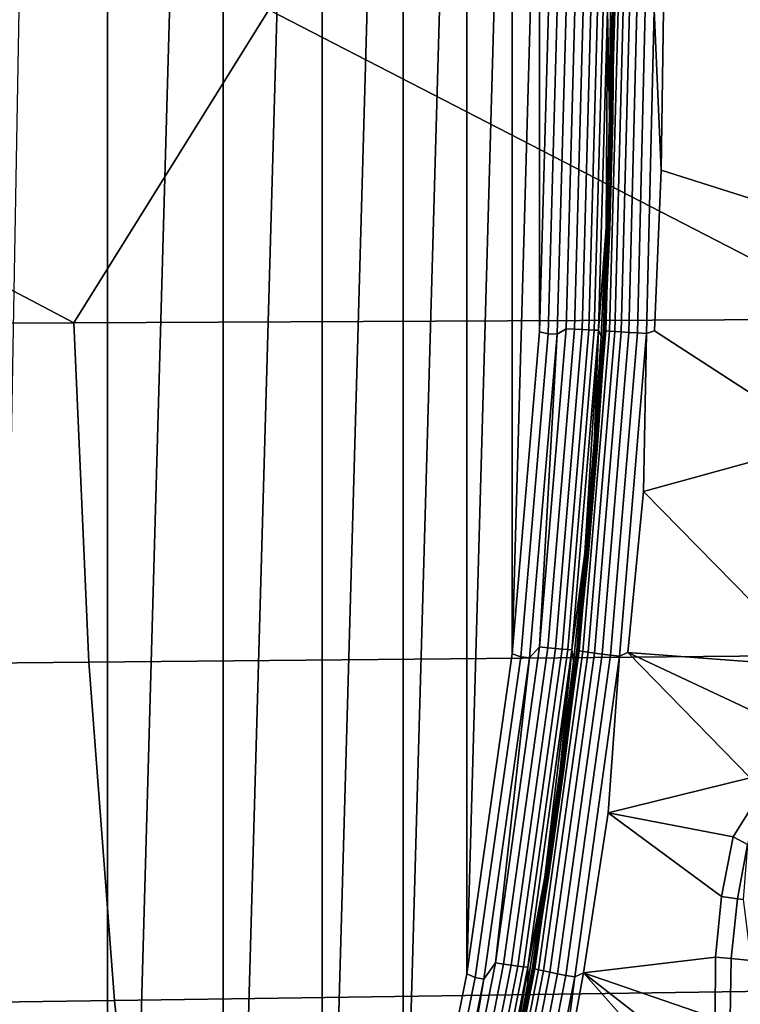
# Model space of a CAD drawing. Header units: metres. Extents: x -240 to 45, y -77 to 27.
# Tile 211 of 656: x -206.27 to -204.86, y -1.95 to -0.02. Entities that reach past the tile are written whole.
import ezdxf

# ---------------------------------------------------------------- set-up
doc = ezdxf.new("R2010")
doc.units = ezdxf.units.M
doc.layers.add('solid_102011X2', color=7, linetype='CONTINUOUS')

msp = doc.modelspace()

# ---------------------------------------------------------------- linework, layer by layer
at = {"layer": 'solid_102011X2'}
for points in [[(-206.096558, -4.31425, 269.583679), (-206.356461, -4.889122, 269.648468), (-206.269104, 0, 269.626678), (-206.096664, 4.31451, 269.583679)], [(-206.096558, -4.31425, 269.583679), (-206.096664, 4.31451, 269.583679), (-205.869614, 3.724988, 269.527069)], [(-206.096558, -4.31425, 269.583679), (-205.869614, 3.724988, 269.527069), (-205.869522, -3.72472, 269.527069)], [(-205.869522, -3.72472, 269.527069), (-205.869614, 3.724988, 269.527069), (-205.676224, 3.122922, 269.478882)], [(-205.869522, -3.72472, 269.527069), (-205.676224, 3.122922, 269.478882), (-205.676147, -3.122645, 269.478851)], [(-205.676147, -3.122645, 269.478851), (-205.676224, 3.122922, 269.478882), (-205.517166, 2.510355, 269.439209)], [(-205.676147, -3.122645, 269.478851), (-205.517166, 2.510355, 269.439209), (-205.517105, -2.510078, 269.439178)], [(-205.517105, -2.510078, 269.439178), (-205.517166, 2.510355, 269.439209), (-205.392929, 1.889204, 269.408234)], [(-205.517105, -2.510078, 269.439178), (-205.392929, 1.889204, 269.408234), (-205.392883, -1.888968, 269.408234)], [(-205.392883, -1.888968, 269.408234), (-205.392929, 1.889204, 269.408234), (-205.30397, 1.261902, 269.386047)], [(-205.392883, -1.888968, 269.408234), (-205.30397, 1.261902, 269.386047), (-205.303955, -1.261745, 269.386047)], [(-205.303955, -1.261745, 269.386047), (-205.30397, 1.261902, 269.386047), (-205.25061, 0.631199, 269.372742)], [(-206.16066, 0.665043, 321.096893), (-207.3255, 0, 319.908539), (-206.162216, -0.613193, 321.098114), (-205.780273, 0, 321.50827)], [(-204.603348, 0.65757, 322.697723), (-205.780273, 0, 321.50827), (-204.604858, -0.606303, 322.698975), (-204.225906, 0, 323.101776)], [(-205.303955, -1.261745, 269.386047), (-205.25061, 0.631199, 269.372742), (-205.25061, -0.63113, 269.372742)], [(-205.25061, -0.63113, 269.372742), (-205.25061, 0.631199, 269.372742), (-205.232849, 0, 269.368317)], [(-207.3255, 0, 319.908539), (-207.705017, -0.620195, 319.49704), (-206.162216, -0.613193, 321.098114)], [(-205.780273, 0, 321.50827), (-206.162216, -0.613193, 321.098114), (-204.604858, -0.606303, 322.698975)], [(-205.25061, -0.63113, 269.372742), (-205.232849, 0, 269.368317), (-205.215637, 0, 269.365601), (-205.233582, -0.634896, 269.370056)], [(-205.143112, -0.62774, 269.413849), (-205.125702, 0, 269.409515), (-205.117264, 0, 269.424774), (-205.134674, -0.627997, 269.429138)], [(-205.134674, -0.627997, 269.429138), (-205.117264, 0, 269.424774), (-205.119659, -0.426516, 269.443146)], [(-205.124878, -0.628154, 269.455383), (-205.106659, -0.213304, 269.469666), (-205.104645, 0, 269.469147)], [(-205.124878, -0.628154, 269.455383), (-205.104645, 0, 269.469147), (-205.107422, 0, 269.451263)], [(-205.124878, -0.628154, 269.455383), (-205.107422, 0, 269.451263), (-205.106934, 0, 269.433167), (-205.124298, -0.628443, 269.437012)], [(-205.124298, -0.628443, 269.437012), (-205.106934, 0, 269.433167), (-205.10318, 0, 269.415466), (-205.120361, -0.628912, 269.419037)], [(-205.120361, -0.628912, 269.419037), (-205.10318, 0, 269.415466), (-205.096298, 0, 269.398743), (-205.11322, -0.629545, 269.4021)], [(-205.117264, 0, 269.424774), (-205.113632, -0.213298, 269.44165), (-205.119659, -0.426516, 269.443146)], [(-205.117264, 0, 269.424774), (-205.111633, 0, 269.441162), (-205.113632, -0.213298, 269.44165)], [(-205.113632, -0.213298, 269.44165), (-205.111633, 0, 269.441162), (-205.104645, 0, 269.469147), (-205.106659, -0.213304, 269.469666)], [(-205.11322, -0.629545, 269.4021), (-205.096298, 0, 269.398743), (-205.086502, 0, 269.383514), (-205.103088, -0.630321, 269.38678)], [(-205.103088, -0.630321, 269.38678), (-205.086502, 0, 269.383514), (-205.074127, 0, 269.3703), (-205.090332, -0.631214, 269.373566)], [(-205.090332, -0.631214, 269.373566), (-205.074127, 0, 269.3703), (-205.059586, 0, 269.359528), (-205.075363, -0.632192, 269.362915)], [(-205.075363, -0.632192, 269.362915), (-205.059586, 0, 269.359528), (-205.043335, 0, 269.351562), (-205.058701, -0.633225, 269.355164)], [(-205.058701, -0.633225, 269.355164), (-205.043335, 0, 269.351562), (-205.025909, 0, 269.346649), (-205.040909, -0.634275, 269.350647)], [(-205.040909, -0.634275, 269.350647), (-205.025909, 0, 269.346649), (-205.012192, -0.314305, 269.346039), (-205.025177, -0.629103, 269.349335)], [(-205.025909, 0, 269.346649), (-205.007889, 0, 269.344971), (-205.012192, -0.314305, 269.346039)], [(-205.233582, -0.634896, 269.370056), (-205.215637, 0, 269.365601), (-205.198196, 0, 269.365906), (-205.216156, -0.635877, 269.370392)], [(-205.216156, -0.635877, 269.370392), (-205.198196, 0, 269.365906), (-205.181061, 0, 269.369232), (-205.19841, -0.625229, 269.373566)], [(-205.19841, -0.625229, 269.373566), (-205.181061, 0, 269.369232), (-205.16478, 0, 269.375488), (-205.182144, -0.626045, 269.379822)], [(-205.182144, -0.626045, 269.379822), (-205.16478, 0, 269.375488), (-205.149826, 0, 269.384491), (-205.167221, -0.626749, 269.388824)], [(-205.167221, -0.626749, 269.388824), (-205.149826, 0, 269.384491), (-205.136673, 0, 269.395935), (-205.154068, -0.62732, 269.400299)], [(-205.154068, -0.62732, 269.400299), (-205.136673, 0, 269.395935), (-205.125702, 0, 269.409515), (-205.143112, -0.62774, 269.413849)], [(-205.012192, -0.314305, 269.346039), (-205.007889, 0, 269.344971), (-204.815628, 0, 269.341797), (-204.668365, -0.423347, 269.337341)], [(-205.124878, -0.628154, 269.455383), (-205.112671, -0.426528, 269.471191), (-205.106659, -0.213304, 269.469666)], [(-205.106659, -0.213304, 269.469666), (-205.112671, -0.426528, 269.471191), (-205.119659, -0.426516, 269.443146), (-205.113632, -0.213298, 269.44165)], [(-205.012192, -0.314305, 269.346039), (-204.668365, -0.423347, 269.337341), (-204.691223, -0.846113, 269.343109), (-205.025177, -0.629103, 269.349335)], [(-205.134674, -0.627997, 269.429138), (-205.119659, -0.426516, 269.443146), (-205.129684, -0.639574, 269.445648)], [(-205.112671, -0.426528, 269.471191), (-205.122696, -0.639592, 269.473694), (-205.129684, -0.639574, 269.445648), (-205.119659, -0.426516, 269.443146)], [(-205.124878, -0.628154, 269.455383), (-205.122696, -0.639592, 269.473694), (-205.112671, -0.426528, 269.471191)], [(-206.162216, -0.613193, 321.098114), (-207.705017, -0.620195, 319.49704), (-207.675034, -1.292579, 319.47345), (-206.132751, -1.277987, 321.074615)], [(-204.604858, -0.606303, 322.698975), (-206.162216, -0.613193, 321.098114), (-206.132751, -1.277987, 321.074615), (-204.575912, -1.263625, 322.675568)], [(-205.287292, -1.267726, 269.383453), (-205.303955, -1.261745, 269.386047), (-205.25061, -0.63113, 269.372742), (-205.233582, -0.634896, 269.370056)], [(-205.216156, -0.635877, 269.370392), (-205.269958, -1.269683, 269.383789), (-205.287292, -1.267726, 269.383453), (-205.233582, -0.634896, 269.370056)], [(-205.250351, -1.248503, 269.386505), (-205.269958, -1.269683, 269.383789), (-205.216156, -0.635877, 269.370392)], [(-205.19841, -0.625229, 269.373566), (-205.250351, -1.248503, 269.386505), (-205.216156, -0.635877, 269.370392)], [(-205.182144, -0.626045, 269.379822), (-205.234146, -1.250132, 269.392792), (-205.250351, -1.248503, 269.386505), (-205.19841, -0.625229, 269.373566)], [(-205.167221, -0.626749, 269.388824), (-205.219284, -1.251538, 269.401794), (-205.234146, -1.250132, 269.392792), (-205.182144, -0.626045, 269.379822)], [(-205.154068, -0.62732, 269.400299), (-205.206177, -1.252678, 269.413269), (-205.219284, -1.251538, 269.401794), (-205.167221, -0.626749, 269.388824)], [(-205.143112, -0.62774, 269.413849), (-205.195267, -1.253517, 269.426849), (-205.206177, -1.252678, 269.413269), (-205.154068, -0.62732, 269.400299)], [(-205.134674, -0.627997, 269.429138), (-205.186844, -1.254029, 269.442139), (-205.195267, -1.253517, 269.426849), (-205.143112, -0.62774, 269.413849)], [(-205.134674, -0.627997, 269.429138), (-205.161758, -1.06489, 269.453644), (-205.186844, -1.254029, 269.442139)], [(-205.124878, -0.628154, 269.455383), (-205.177048, -1.254516, 269.468506), (-205.122696, -0.639592, 269.473694)], [(-205.124298, -0.628443, 269.437012), (-205.176498, -1.255091, 269.450134), (-205.177048, -1.254516, 269.468506), (-205.124878, -0.628154, 269.455383)], [(-205.120361, -0.628912, 269.419037), (-205.172607, -1.256026, 269.43219), (-205.176498, -1.255091, 269.450134), (-205.124298, -0.628443, 269.437012)], [(-205.11322, -0.629545, 269.4021), (-205.165497, -1.257289, 269.415253), (-205.172607, -1.256026, 269.43219), (-205.120361, -0.628912, 269.419037)], [(-205.103088, -0.630321, 269.38678), (-205.155441, -1.258837, 269.399933), (-205.165497, -1.257289, 269.415253), (-205.11322, -0.629545, 269.4021)], [(-205.134674, -0.627997, 269.429138), (-205.143723, -0.852393, 269.449158), (-205.161758, -1.06489, 269.453644)], [(-205.090332, -0.631214, 269.373566), (-205.142746, -1.260619, 269.386749), (-205.155441, -1.258837, 269.399933), (-205.103088, -0.630321, 269.38678)], [(-205.134674, -0.627997, 269.429138), (-205.129684, -0.639574, 269.445648), (-205.143723, -0.852393, 269.449158)], [(-205.075363, -0.632192, 269.362915), (-205.127869, -1.262573, 269.376099), (-205.142746, -1.260619, 269.386749), (-205.090332, -0.631214, 269.373566)], [(-205.058701, -0.633225, 269.355164), (-205.111298, -1.264634, 269.368408), (-205.127869, -1.262573, 269.376099), (-205.075363, -0.632192, 269.362915)], [(-205.040909, -0.634275, 269.350647), (-205.093582, -1.266731, 269.363892), (-205.111298, -1.264634, 269.368408), (-205.058701, -0.633225, 269.355164)], [(-205.093582, -1.266731, 269.363892), (-205.040909, -0.634275, 269.350647), (-205.046829, -0.944196, 269.354767), (-205.077209, -1.259136, 269.362427)], [(-205.040909, -0.634275, 269.350647), (-205.025177, -0.629103, 269.349335), (-204.691223, -0.846113, 269.343109), (-205.046829, -0.944196, 269.354767)], [(-205.177048, -1.254516, 269.468506), (-205.136719, -0.852415, 269.477234), (-205.122696, -0.639592, 269.473694)], [(-205.122696, -0.639592, 269.473694), (-205.136719, -0.852415, 269.477234), (-205.143723, -0.852393, 269.449158), (-205.129684, -0.639574, 269.445648)], [(-205.046829, -0.944196, 269.354767), (-204.691223, -0.846113, 269.343109), (-204.677216, -1.183459, 269.348053), (-204.729858, -1.267196, 269.352722)], [(-205.177048, -1.254516, 269.468506), (-205.154755, -1.064918, 269.481781), (-205.136719, -0.852415, 269.477234)], [(-205.136719, -0.852415, 269.477234), (-205.154755, -1.064918, 269.481781), (-205.161758, -1.06489, 269.453644), (-205.143723, -0.852393, 269.449158)], [(-205.077209, -1.259136, 269.362427), (-205.046829, -0.944196, 269.354767), (-204.729858, -1.267196, 269.352722), (-204.740036, -1.285103, 269.353638)], [(-205.186844, -1.254029, 269.442139), (-205.161758, -1.06489, 269.453644), (-205.183792, -1.276979, 269.459137)], [(-205.154755, -1.064918, 269.481781), (-205.176773, -1.277021, 269.487305), (-205.183792, -1.276979, 269.459137), (-205.161758, -1.06489, 269.453644)], [(-205.177048, -1.254516, 269.468506), (-205.176773, -1.277021, 269.487305), (-205.154755, -1.064918, 269.481781)], [(-205.250351, -1.248503, 269.386505), (-205.336731, -1.867575, 269.408051), (-205.269958, -1.269683, 269.383789)], [(-205.234146, -1.250132, 269.392792), (-205.320648, -1.870012, 269.414368), (-205.336731, -1.867575, 269.408051), (-205.250351, -1.248503, 269.386505)], [(-205.219284, -1.251538, 269.401794), (-205.305878, -1.872115, 269.423401), (-205.320648, -1.870012, 269.414368), (-205.234146, -1.250132, 269.392792)], [(-205.206177, -1.252678, 269.413269), (-205.292862, -1.87382, 269.434875), (-205.305878, -1.872115, 269.423401), (-205.219284, -1.251538, 269.401794)], [(-205.195267, -1.253517, 269.426849), (-205.281998, -1.875075, 269.448486), (-205.292862, -1.87382, 269.434875), (-205.206177, -1.252678, 269.413269)], [(-205.186844, -1.254029, 269.442139), (-205.273621, -1.875842, 269.463776), (-205.281998, -1.875075, 269.448486), (-205.195267, -1.253517, 269.426849)], [(-204.575912, -1.263625, 322.675568), (-206.132751, -1.277987, 321.074615), (-206.082596, -1.940794, 321.034607), (-204.526657, -1.918983, 322.635712)], [(-205.376633, -1.896131, 269.405731), (-205.392883, -1.888968, 269.408234), (-205.303955, -1.261745, 269.386047), (-205.287292, -1.267726, 269.383453)], [(-205.269958, -1.269683, 269.383789), (-205.359436, -1.899058, 269.406097), (-205.376633, -1.896131, 269.405731), (-205.287292, -1.267726, 269.383453)], [(-205.336731, -1.867575, 269.408051), (-205.359436, -1.899058, 269.406097), (-205.269958, -1.269683, 269.383789)], [(-205.186844, -1.254029, 269.442139), (-205.239807, -1.699618, 269.473114), (-205.273621, -1.875842, 269.463776)], [(-205.177048, -1.254516, 269.468506), (-205.26384, -1.87677, 269.490265), (-205.176773, -1.277021, 269.487305)], [(-205.176498, -1.255091, 269.450134), (-205.263336, -1.877628, 269.471893), (-205.26384, -1.87677, 269.490265), (-205.177048, -1.254516, 269.468506)], [(-205.172607, -1.256026, 269.43219), (-205.259506, -1.879025, 269.453949), (-205.263336, -1.877628, 269.471893), (-205.176498, -1.255091, 269.450134)], [(-205.165497, -1.257289, 269.415253), (-205.252502, -1.880912, 269.437042), (-205.259506, -1.879025, 269.453949), (-205.172607, -1.256026, 269.43219)], [(-205.155441, -1.258837, 269.399933), (-205.242538, -1.883227, 269.421753), (-205.252502, -1.880912, 269.437042), (-205.165497, -1.257289, 269.415253)], [(-205.142746, -1.260619, 269.386749), (-205.22998, -1.88589, 269.4086), (-205.242538, -1.883227, 269.421753), (-205.155441, -1.258837, 269.399933)], [(-205.186844, -1.254029, 269.442139), (-205.209808, -1.488579, 269.465637), (-205.239807, -1.699618, 269.473114)], [(-205.127869, -1.262573, 269.376099), (-205.215225, -1.888813, 269.39798), (-205.22998, -1.88589, 269.4086), (-205.142746, -1.260619, 269.386749)], [(-205.111298, -1.264634, 269.368408), (-205.198792, -1.891895, 269.39032), (-205.215225, -1.888813, 269.39798), (-205.127869, -1.262573, 269.376099)], [(-205.186844, -1.254029, 269.442139), (-205.183792, -1.276979, 269.459137), (-205.209808, -1.488579, 269.465637)], [(-205.093582, -1.266731, 269.363892), (-205.181229, -1.895033, 269.385834), (-205.198792, -1.891895, 269.39032), (-205.111298, -1.264634, 269.368408)], [(-205.181229, -1.895033, 269.385834), (-205.093582, -1.266731, 269.363892), (-205.116333, -1.573605, 269.372223), (-205.164215, -1.887186, 269.384247)], [(-205.093582, -1.266731, 269.363892), (-205.077209, -1.259136, 269.362427), (-204.837875, -1.505119, 269.363617), (-205.116333, -1.573605, 269.372223)], [(-204.793915, -1.392801, 269.358795), (-204.837875, -1.505119, 269.363617), (-205.077209, -1.259136, 269.362427)], [(-204.734451, -1.328068, 269.353241), (-204.793915, -1.392801, 269.358795), (-205.077209, -1.259136, 269.362427), (-204.740036, -1.285103, 269.353638)], [(-206.132751, -1.277987, 321.074615), (-207.675034, -1.292579, 319.47345), (-207.624023, -1.962955, 319.433258), (-206.082596, -1.940794, 321.034607)], [(-205.26384, -1.87677, 269.490265), (-205.202789, -1.488643, 269.493835), (-205.176773, -1.277021, 269.487305)], [(-205.202789, -1.488643, 269.493835), (-205.209808, -1.488579, 269.465637), (-205.183792, -1.276979, 269.459137), (-205.176773, -1.277021, 269.487305)], [(-205.26384, -1.87677, 269.490265), (-205.232773, -1.699706, 269.501343), (-205.202789, -1.488643, 269.493835)], [(-205.232773, -1.699706, 269.501343), (-205.239807, -1.699618, 269.473114), (-205.209808, -1.488579, 269.465637), (-205.202789, -1.488643, 269.493835)], [(-204.814972, -1.53031, 269.361877), (-204.871246, -1.620482, 269.368286), (-205.116333, -1.573605, 269.372223), (-204.837875, -1.505119, 269.363617)], [(-204.814972, -1.53031, 269.361877), (-204.843079, -1.635197, 269.365997), (-204.871246, -1.620482, 269.368286)], [(-204.893799, -1.737214, 269.372742), (-204.905701, -1.856024, 269.377136), (-205.164215, -1.887186, 269.384247), (-205.116333, -1.573605, 269.372223)], [(-204.871246, -1.620482, 269.368286), (-204.893799, -1.737214, 269.372742), (-205.116333, -1.573605, 269.372223)], [(-204.843079, -1.635197, 269.365997), (-204.862961, -1.74183, 269.370056), (-204.893799, -1.737214, 269.372742), (-204.871246, -1.620482, 269.368286)], [(-204.843079, -1.635197, 269.365997), (-204.851669, -1.74355, 269.368225), (-204.862961, -1.74183, 269.370056)], [(-205.266739, -1.910129, 269.509857), (-205.273758, -1.910024, 269.481567), (-205.239807, -1.699618, 269.473114), (-205.232773, -1.699706, 269.501343)], [(-205.273621, -1.875842, 269.463776), (-205.239807, -1.699618, 269.473114), (-205.273758, -1.910024, 269.481567)], [(-205.26384, -1.87677, 269.490265), (-205.266739, -1.910129, 269.509857), (-205.232773, -1.699706, 269.501343)], [(-204.862961, -1.74183, 269.370056), (-204.875137, -1.858861, 269.37439), (-204.905701, -1.856024, 269.377136), (-204.893799, -1.737214, 269.372742)], [(-204.875137, -1.858861, 269.37439), (-204.862961, -1.74183, 269.370056), (-204.851669, -1.74355, 269.368225), (-204.836395, -1.862797, 269.366272)], [(-205.336731, -1.867575, 269.408051), (-205.45726, -2.480484, 269.43811), (-205.359436, -1.899058, 269.406097)], [(-205.320648, -1.870012, 269.414368), (-205.44133, -2.483721, 269.444458), (-205.45726, -2.480484, 269.43811), (-205.336731, -1.867575, 269.408051)], [(-205.305878, -1.872115, 269.423401), (-205.426697, -2.486515, 269.453522), (-205.44133, -2.483721, 269.444458), (-205.320648, -1.870012, 269.414368)], [(-204.905701, -1.856024, 269.377136), (-204.906738, -1.976036, 269.381348), (-205.164215, -1.887186, 269.384247)], [(-204.877411, -1.976621, 269.378632), (-204.906738, -1.976036, 269.381348), (-204.905701, -1.856024, 269.377136), (-204.875137, -1.858861, 269.37439)], [(-204.875137, -1.858861, 269.37439), (-204.836395, -1.862797, 269.366272), (-204.838455, -1.978544, 269.370514), (-204.877411, -1.976621, 269.378632)], [(-205.501251, -2.518053, 269.436798), (-205.517105, -2.510078, 269.439178), (-205.392883, -1.888968, 269.408234), (-205.376633, -1.896131, 269.405731)], [(-205.292862, -1.87382, 269.434875), (-205.413788, -2.488779, 269.465027), (-205.426697, -2.486515, 269.453522), (-205.305878, -1.872115, 269.423401)], [(-205.281998, -1.875075, 269.448486), (-205.403, -2.490446, 269.478668), (-205.413788, -2.488779, 269.465027), (-205.292862, -1.87382, 269.434875)], [(-205.273621, -1.875842, 269.463776), (-205.394669, -2.491465, 269.493958), (-205.403, -2.490446, 269.478668), (-205.281998, -1.875075, 269.448486)], [(-205.273621, -1.875842, 269.463776), (-205.353531, -2.32862, 269.501465), (-205.394669, -2.491465, 269.493958)], [(-205.26384, -1.87677, 269.490265), (-205.384995, -2.492792, 269.520538), (-205.266739, -1.910129, 269.509857)], [(-205.263336, -1.877628, 269.471893), (-205.384537, -2.493929, 269.502167), (-205.384995, -2.492792, 269.520538), (-205.26384, -1.87677, 269.490265)], [(-205.259506, -1.879025, 269.453949), (-205.380798, -2.495782, 269.484253), (-205.384537, -2.493929, 269.502167), (-205.263336, -1.877628, 269.471893)], [(-205.252502, -1.880912, 269.437042), (-205.373917, -2.498287, 269.467377), (-205.380798, -2.495782, 269.484253), (-205.259506, -1.879025, 269.453949)], [(-205.242538, -1.883227, 269.421753), (-205.364105, -2.50136, 269.452118), (-205.373917, -2.498287, 269.467377), (-205.252502, -1.880912, 269.437042)], [(-205.22998, -1.88589, 269.4086), (-205.351715, -2.504897, 269.438995), (-205.364105, -2.50136, 269.452118), (-205.242538, -1.883227, 269.421753)], [(-205.273621, -1.875842, 269.463776), (-205.311676, -2.119715, 269.491028), (-205.353531, -2.32862, 269.501465)], [(-205.215225, -1.888813, 269.39798), (-205.337158, -2.508778, 269.428467), (-205.351715, -2.504897, 269.438995), (-205.22998, -1.88589, 269.4086)], [(-205.198792, -1.891895, 269.39032), (-205.320923, -2.512872, 269.420837), (-205.337158, -2.508778, 269.428467), (-205.215225, -1.888813, 269.39798)], [(-205.273621, -1.875842, 269.463776), (-205.273758, -1.910024, 269.481567), (-205.311676, -2.119715, 269.491028)], [(-204.876328, -2.213492, 269.38855), (-204.873215, -2.227263, 269.388916), (-205.220825, -2.199581, 269.398407), (-205.164215, -1.887186, 269.384247)], [(-205.181229, -1.895033, 269.385834), (-205.164215, -1.887186, 269.384247), (-205.220825, -2.199581, 269.398407)], [(-204.896851, -2.095712, 269.385223), (-204.876328, -2.213492, 269.38855), (-205.164215, -1.887186, 269.384247)], [(-204.906738, -1.976036, 269.381348), (-204.896851, -2.095712, 269.385223), (-205.164215, -1.887186, 269.384247)], [(-205.359436, -1.899058, 269.406097), (-205.484253, -2.52194, 269.437225), (-205.501251, -2.518053, 269.436798), (-205.376633, -1.896131, 269.405731)], [(-205.45726, -2.480484, 269.43811), (-205.484253, -2.52194, 269.437225), (-205.359436, -1.899058, 269.406097)], [(-205.181229, -1.895033, 269.385834), (-205.303558, -2.51704, 269.416412), (-205.320923, -2.512872, 269.420837), (-205.198792, -1.891895, 269.39032)], [(-205.303558, -2.51704, 269.416412), (-205.181229, -1.895033, 269.385834), (-205.220825, -2.199581, 269.398407), (-205.286118, -2.510387, 269.414703)], [(-204.526657, -1.918983, 322.635712), (-206.082596, -1.940794, 321.034607), (-206.011841, -2.600583, 320.97818), (-204.457138, -2.571356, 322.579468)], [(-205.384995, -2.492792, 269.520538), (-205.304642, -2.119834, 269.519318), (-205.266739, -1.910129, 269.509857)], [(-205.304642, -2.119834, 269.519318), (-205.311676, -2.119715, 269.491028), (-205.273758, -1.910024, 269.481567), (-205.266739, -1.910129, 269.509857)], [(-206.082596, -1.940794, 321.034607), (-207.624023, -1.962955, 319.433258), (-207.552017, -2.630282, 319.376556), (-206.011841, -2.600583, 320.97818)]]:
    msp.add_3dface(points, dxfattribs=at)

doc.saveas('drawing.dxf')
